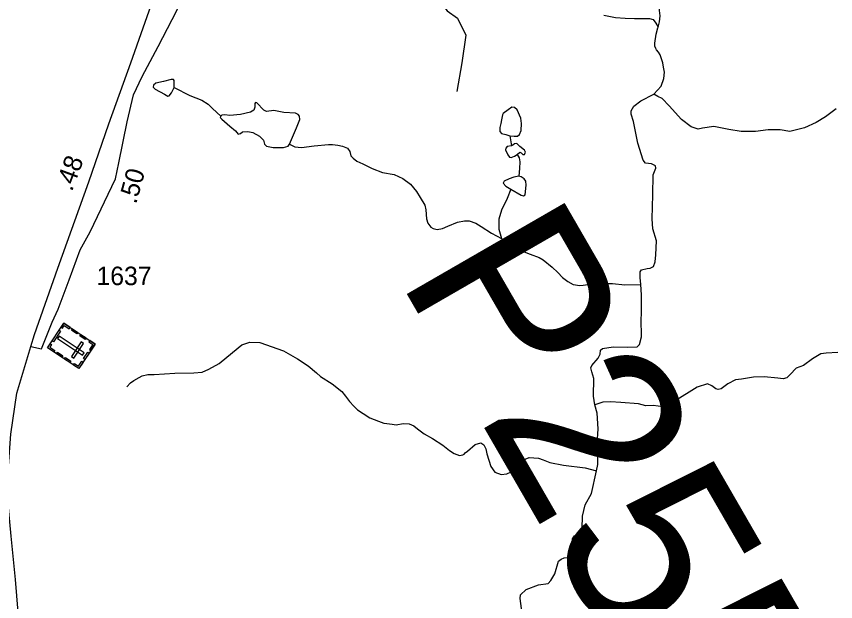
# Model space of a CAD drawing. Extents: x 2056842 to 2160602, y 826753 to 1016856.
# Drawn here: x 2095733 to 2101264, y 876897 to 880850 of the extents above; entities that cross this region are included whole.
import ezdxf

# ---------------------------------------------------------------- set-up
doc = ezdxf.new("R2010")
doc.units = 0
for name, color, linetype in [('Exist Cultural Cemetery CELL', 7, 'Continuous'), ('Exist Hydrographic Creek Single Shore', 7, 'Continuous'), ('Exist Hydrographic Misc Water Feature', 7, 'Continuous'), ('Exist Road Non-System Type 51', 7, 'Continuous'), ('Exist Road Primary US Attributed', 7, 'Continuous'), ('Exist Road Primary US Mileage Hundredths English Label', 7, 'Continuous'), ('Exist Road Secondary Mileage Hundredths English Label', 7, 'Continuous'), ('Exist Road Secondary Structure Pipe Number Label', 7, 'Continuous'), ('Exist Road Secondary Type 20 Attributed', 7, 'Continuous'), ('Exist Road Secondary Type 51 Number Label', 7, 'Continuous')]:
    doc.layers.add(name, color=color, linetype=linetype)

msp = doc.modelspace()

# ---------------------------------------------------------------- linework, layer by layer
at = {"layer": 'Exist Cultural Cemetery CELL'}
for points in [[(2096265.2, 878636.9), (2096155.2, 878471), (2095943, 878611.6), (2096053, 878777.6)], [(2096034.7, 878750), (2096044.3, 878743.6), (2096056.5, 878762), (2096090.1, 878739.6), (2096096.3, 878748.9), (2096053, 878777.6)], [(2096030.8, 878723.3), (2095983.9, 878652.6), (2095974.4, 878658.9), (2096021.3, 878729.6)], [(2096111.3, 878739), (2096147.4, 878715), (2096141.1, 878705.6), (2096105, 878729.5)], [(2096180.5, 878562.2), (2096190.9, 878577.8), (2096021.8, 878689.8), (2096011.5, 878674.3)], [(2096167.3, 878701.8), (2096203.4, 878677.9), (2096197.1, 878668.4), (2096161, 878692.3)], [(2096229.1, 878660.8), (2096222.8, 878651.4), (2096249.7, 878633.6), (2096227.2, 878599.8), (2096236.5, 878593.6), (2096265.2, 878636.9)], [(2095961.3, 878639.2), (2095970.8, 878632.9), (2095958.7, 878614.6), (2095992.4, 878592.2), (2095986.2, 878583), (2095943, 878611.6)], [(2096185.9, 878640.5), (2096170.4, 878650.8), (2096105.3, 878552.7), (2096120.9, 878542.3)], [(2096009.5, 878581.2), (2096045.6, 878557.3), (2096039.3, 878547.8), (2096003.2, 878571.7)], [(2096064.4, 878544.7), (2096100.5, 878520.8), (2096094.2, 878511.3), (2096058.1, 878535.2)], [(2096224.3, 878575.2), (2096195.6, 878532), (2096186.1, 878538.3), (2096214.8, 878581.5)], [(2096119, 878494.9), (2096125.3, 878504.3), (2096152.1, 878486.5), (2096174.5, 878520.3), (2096183.8, 878514.2), (2096155.1, 878470.9)]]:
    msp.add_lwpolyline(points, close=True, dxfattribs=at)
at = {"layer": 'Exist Hydrographic Creek Single Shore'}
for points in [[(2100066.4, 880776.6), (2100074.1, 880812.5), (2100078.2, 880854.4), (2100074, 880888.6), (2100074, 880918.5), (2100067.8, 880968.5), (2100059.8, 880992.6), (2100039.4, 881024.5), (2100015.4, 881052.3), (2099995.5, 881072.4), (2099971.2, 881104), (2099958, 881180.6)], [(2100035.8, 880324.4), (2100085.4, 880378.3), (2100104.9, 880430.6), (2100108.5, 880472), (2100101.2, 880507.3), (2100096.4, 880535.2), (2100079, 880590.6), (2100066.9, 880608.6), (2100054.8, 880624.6), (2100050.7, 880632.5), (2100042.8, 880648.5), (2100042.5, 880668.5), (2100052.3, 880728.6), (2100062.4, 880772.4), (2100066.4, 880776.6)], [(2099948.1, 879038), (2099944.4, 879086.1), (2099943.2, 879123.8), (2099952.9, 879137.2), (2099990.6, 879146.9), (2100012.5, 879148.1), (2100033.2, 879160.3), (2100045.3, 879191.9), (2100049, 879239.3), (2100054.9, 879332.8), (2100030.2, 879415.8), (2100024.2, 879481.4), (2100030.2, 879644.4), (2100032.7, 879779.3), (2100050.9, 879825.5), (2100047.3, 879841.3), (2100021.7, 879853.5), (2099979.2, 879858.3), (2099963.4, 879877.8), (2099928.8, 879992.3), (2099898.4, 880139.9), (2099884.3, 880188.1), (2099884.1, 880212.1), (2099901.4, 880243.2), (2099948.8, 880279.7), (2100035.8, 880324.4)], [(2099639.1, 878226.3), (2099629.4, 878284.4), (2099630.9, 878405), (2099618.7, 878448.8), (2099611.4, 878475.6), (2099618.7, 878492.6), (2099660, 878541.3), (2099674.6, 878569.2), (2099677, 878596), (2099690.4, 878606.9), (2099762.1, 878617.9), (2099861.8, 878615.4), (2099925, 878618.5), (2099940.8, 878633.1), (2099952.9, 878685.4), (2099951.7, 878807), (2099952.9, 878838.6), (2099952.9, 878968.7), (2099948.1, 879038)], [(2099648.6, 877779.7), (2099657.6, 877823.5), (2099658.6, 877880.9), (2099661.2, 877919.6), (2099654.9, 877961.2), (2099659.8, 878063.3), (2099654.9, 878169.1), (2099639.1, 878226.3)], [(2099150.5, 876798.2), (2099133.5, 876918.3), (2099137.2, 876943.9), (2099173.6, 876979.1), (2099257.5, 877011.2), (2099323.1, 877018.5), (2099340.9, 877039.2), (2099367.6, 877085.4), (2099393.1, 877169.3), (2099410.1, 877183.9), (2099432, 877192.4), (2099457.5, 877194.9), (2099475.8, 877211.9), (2099483.1, 877250.8), (2099487, 877321.3), (2099500.3, 877340.8), (2099539.2, 877364.5), (2099552.6, 877390.1), (2099554.8, 877473.3), (2099572.5, 877551.3), (2099614.6, 877627.2), (2099648.6, 877779.7)]]:
    msp.add_lwpolyline(points, dxfattribs=at)
at = {"layer": 'Exist Hydrographic Misc Water Feature'}
for points in [[(2099698.3, 880857.7), (2099778.6, 880841.9), (2099842.4, 880837.9), (2099906.4, 880836.3), (2099950.1, 880836.2), (2100006.7, 880835.3), (2100031, 880828), (2100050.3, 880804.8), (2100066.5, 880776.7)], [(2096797.9, 880369.7), (2096799.1, 880405), (2096797.9, 880417.1), (2096793, 880423.2), (2096777.2, 880424.4), (2096726.2, 880409.8), (2096675.1, 880397.7), (2096659.3, 880384.3), (2096656.9, 880372.1), (2096670.3, 880357.6), (2096732.3, 880324.7), (2096755.4, 880311.3), (2096763.9, 880313.8), (2096779.7, 880334.4), (2096797.9, 880369.7)], [(2096797.9, 880369.7), (2096904.6, 880314.9), (2096984.6, 880283), (2097028.3, 880257.2), (2097056.6, 880227.4), (2097112.2, 880175.9)], [(2101267.9, 880224.6), (2101196, 880172.2), (2101132.4, 880131.9), (2101054.5, 880097.9), (2100954.5, 880073), (2100888.8, 880083.9), (2100808.6, 880082.7), (2100722.3, 880073), (2100626.8, 880071.8), (2100541.7, 880086.4), (2100442, 880107), (2100364.2, 880094.9), (2100335.3, 880088.8), (2100289.1, 880103.4), (2100223.5, 880153.2), (2100140.2, 880244.9), (2100091.6, 880295), (2100063.9, 880308.9), (2100035.8, 880324.5)], [(2097577.2, 879986.1), (2097625.1, 880098), (2097645.8, 880154), (2097644.6, 880175.9), (2097634.9, 880188), (2097616.6, 880196.5), (2097538.8, 880201.4), (2097472, 880213.6), (2097422.2, 880207.5), (2097403.9, 880216), (2097356.5, 880265.9), (2097346.8, 880268.3), (2097341.9, 880261), (2097341.9, 880236.7), (2097337.1, 880216), (2097312.8, 880202.6), (2097247.1, 880188), (2097174.2, 880180.7), (2097141.4, 880184.4), (2097120.7, 880181.9), (2097112.2, 880175.9)], [(2099064.7, 880044), (2099092.7, 880040.4), (2099115.8, 880041.6), (2099129.1, 880052.5), (2099140.1, 880079.3), (2099142.5, 880125.5), (2099137.6, 880163.2), (2099114.5, 880219.2), (2099095.1, 880235), (2099076.9, 880236.2), (2099052.5, 880217.9), (2099018.5, 880194.8), (2099013.7, 880183.9), (2099008.8, 880151.1), (2099002.7, 880126.7), (2098996.6, 880098.8), (2098996.6, 880073.2), (2099007.6, 880058.6), (2099038, 880051.3), (2099064.7, 880044)], [(2097112.2, 880175.9), (2097109.8, 880167.3), (2097120.7, 880155.2), (2097173, 880109), (2097213.1, 880076.1), (2097230.1, 880054.2), (2097245.9, 880057.9), (2097259.3, 880068.8), (2097295.8, 880071.3), (2097329.8, 880065.2), (2097373.5, 880040.9), (2097400.3, 880012.9), (2097407.6, 879986.1), (2097422.2, 879974), (2097465.9, 879964.3), (2097536.4, 879963), (2097568, 879974), (2097577.2, 879986.1)], [(2099064.7, 880044), (2099075.6, 879974.7)], [(2097577.2, 879986.1), (2097613.7, 879969.1), (2097658.7, 879964.3), (2097742.5, 879975.2), (2097839.5, 879983.8), (2097867.6, 879984), (2097903.4, 879980.1), (2097935.2, 879972.1), (2097967.4, 879960.3), (2097983.7, 879937), (2097989.8, 879907.8), (2098007.4, 879892.5), (2098031.6, 879872.2), (2098071.6, 879854.4), (2098135.6, 879822.8), (2098203.6, 879795), (2098283.8, 879781.3), (2098342.1, 879755.5), (2098393.9, 879715.5), (2098434.1, 879667.6), (2098458.5, 879625.8), (2098490.3, 879573.9), (2098496.9, 879542), (2098502.6, 879481.9), (2098510.6, 879453.9), (2098531.1, 879426), (2098546.7, 879418), (2098574.8, 879410.2), (2098610.6, 879415.9), (2098646.8, 879432.5), (2098710.9, 879460.5), (2098758.7, 879468.7), (2098790.5, 879468.7), (2098834.8, 879453.1), (2098870.9, 879431), (2098940, 879385.5), (2099007, 879349.5)], [(2099114.5, 879916.3), (2099131.6, 879932.1), (2099140.1, 879928.5), (2099152.2, 879916.3), (2099164.4, 879917.6), (2099169.2, 879932.1), (2099163.2, 879945.5), (2099132.8, 879969.8), (2099110.9, 879990.5), (2099096.3, 879989.3), (2099085.4, 879980.8), (2099075.6, 879974.7)], [(2099075.6, 879974.7), (2099045.3, 879969.8), (2099036.7, 879960.1), (2099035.5, 879948), (2099050.1, 879915.1), (2099061.1, 879898.1), (2099074.4, 879896.9), (2099095.1, 879906.6), (2099114.5, 879916.3)], [(2099114.5, 879916.3), (2099126.7, 879893.2), (2099131.6, 879866.5), (2099130.3, 879821.5), (2099124.3, 879770.4)], [(2099124.3, 879770.4), (2099091.4, 879763.1), (2099059.8, 879752.2), (2099025.8, 879736.3), (2099019.7, 879723), (2099036.7, 879703.5), (2099072, 879681.6)], [(2099072, 879681.6), (2099140.1, 879642.7), (2099155.9, 879636.6), (2099166.8, 879643.9), (2099174.1, 879710.8), (2099171.7, 879736.3), (2099161.9, 879752.2), (2099141.3, 879765.5), (2099124.3, 879770.4)], [(2099072, 879681.6), (2099046.5, 879619.6), (2099007.6, 879539.9), (2098990.6, 879479.1), (2098990.8, 879413.6), (2098994.9, 879397.5), (2099003.3, 879365.4), (2099007, 879349.5)], [(2099007, 879349.5), (2099049.1, 879313.5), (2099081.5, 879291.5), (2099117.4, 879271.9), (2099149.6, 879263.7), (2099201.4, 879244.2), (2099261.3, 879220.5), (2099289.6, 879206.4), (2099349.7, 879154.8), (2099388, 879118.9), (2099419.6, 879086.9), (2099455.7, 879059.1), (2099492, 879039), (2099536.1, 879031.1), (2099559.7, 879035.2), (2099591.8, 879039.3), (2099631.8, 879039.3), (2099695.3, 879044.7), (2099757.3, 879046.6), (2099841.1, 879036.8), (2099948.1, 879038)], [(2096478.3, 878347.8), (2096504.4, 878373.8), (2096526.1, 878389.6), (2096562.2, 878410.1), (2096582.1, 878422.1), (2096621.2, 878431.7), (2096663.7, 878430.5), (2096802.3, 878439), (2096931.1, 878441.4), (2096988.3, 878447.5), (2097033.2, 878466.9), (2097102.5, 878505.9), (2097154.8, 878548.4), (2097255.7, 878632.3), (2097309.1, 878649.4), (2097376, 878648.2), (2097536.4, 878589.8), (2097630, 878537.5), (2097701.9, 878489.4), (2097758.3, 878441.9), (2097786.2, 878417.8), (2097864.1, 878368.3), (2097930.3, 878316.4), (2097954.7, 878284.3), (2097982.6, 878248.4), (2098010.9, 878216.5), (2098035.1, 878192.7), (2098074.9, 878166.7), (2098119.2, 878138.9), (2098177.2, 878115), (2098213.1, 878103.1), (2098233.2, 878099.3), (2098269.1, 878095.5), (2098297.4, 878091.6), (2098345.1, 878099.8), (2098385.1, 878097.8), (2098417.1, 878084), (2098441.1, 878064.1), (2098485.6, 878030.2), (2098541.4, 877998.2), (2098613.1, 877954.5), (2098657.8, 877918.5), (2098687.8, 877896.5), (2098723.7, 877885), (2098747.6, 877889.1), (2098755.4, 877893.1), (2098763.6, 877900.9), (2098777.6, 877912.9), (2098830.6, 877959.1), (2098869.5, 877970), (2098889, 877955.4), (2098902.3, 877929.4), (2098909.6, 877894.1), (2098936.4, 877810.2), (2098963.1, 877771.3), (2099005.6, 877756.7), (2099043.3, 877759.2), (2099073.7, 877773.7), (2099096.8, 877797.9), (2099110.2, 877815), (2099138.1, 877836.9), (2099168.5, 877860), (2099194, 877869.7), (2099258.5, 877866.1), (2099290.1, 877853.9), (2099333.8, 877835.6), (2099426.2, 877818.6), (2099573.3, 877801.6), (2099648.6, 877779.7)], [(2101279.5, 878579.9), (2101200.5, 878575.1), (2101164, 878571.4), (2101106.9, 878537.4), (2101047.3, 878492.4), (2100997.5, 878472.9), (2100957.4, 878431.6), (2100934.3, 878408.4), (2100910, 878402.4), (2100874.7, 878407.2), (2100782.1, 878414.5), (2100710.4, 878413.3), (2100629, 878399.9), (2100588.9, 878395.1), (2100535.4, 878367.1)], [(2100535.4, 878367.1), (2100490.4, 878334.3), (2100469.8, 878329.4), (2100454, 878334.3), (2100427.2, 878353.7), (2100399.3, 878367.1), (2100328.8, 878345.2), (2100174.4, 878249.1), (2100131.9, 878216.3), (2100100.3, 878212.7), (2100031, 878222.4), (2099982.4, 878218.7), (2099932.1, 878232.1), (2099812.9, 878241.8), (2099744.9, 878246.9), (2099692.6, 878243.3), (2099639.1, 878226.3)]]:
    msp.add_lwpolyline(points, dxfattribs=at)
at = {"layer": 'Exist Road Non-System Type 51'}
msp.add_lwpolyline([(2098518.2, 881060), (2098543.4, 880988), (2098594.7, 880946.2), (2098640.3, 880887.3), (2098710.7, 880837.8), (2098767.7, 880723.7), (2098739.2, 880535.5), (2098706.9, 880343.4)], dxfattribs=at)
at = {"layer": 'Exist Road Primary US Attributed'}
for points in [[(2095830.3, 878620), (2095855.1, 878701.8), (2096011.8, 879149.6), (2096221.8, 879732.3), (2096357.6, 880123.1), (2096505.8, 880535.7), (2096673.2, 881009.9)], [(2095673.7, 877603.8), (2095675.5, 877750.1), (2095694.5, 878027.7), (2095735.3, 878304.4), (2095830.3, 878620)], [(2095825.1, 875893.8), (2095791.4, 876248), (2095727.7, 877047.5), (2095697.3, 877338.4), (2095673.7, 877603.8)]]:
    msp.add_lwpolyline(points, dxfattribs=at)
at = {"layer": 'Exist Road Secondary Type 20 Attributed'}
for points in [[(2095903.5, 878604.8), (2095975.7, 878785.4), (2096014.7, 878872), (2096088.8, 879069.7), (2096162.9, 879273.2), (2096232.2, 879393.9), (2096401.3, 879751.4), (2096425.1, 879860.7), (2096480.2, 880138.3), (2096523.9, 880320.8), (2096581.9, 880443.5), (2096690.2, 880646.9), (2096815.6, 880888.4), (2096849.8, 880968.3), (2096859.3, 881046.2)], [(2095830.3, 878620), (2095903.5, 878604.8)]]:
    msp.add_lwpolyline(points, dxfattribs=at)

# ---------------------------------------------------------------- texts
at = {"layer": 'Exist Road Primary US Mileage Hundredths English Label'}
msp.add_text('.48', height=125, rotation=69.631, dxfattribs=at).set_placement((2096107.8, 879662.2))
at = {"layer": 'Exist Road Secondary Mileage Hundredths English Label'}
msp.add_text('.50', height=125, rotation=74.5134, dxfattribs=at).set_placement((2096541.2, 879577.6))
at = {"layer": 'Exist Road Secondary Structure Pipe Number Label'}
msp.add_text('P255', height=1230.31, rotation=300, dxfattribs=at).set_placement((2098301.3, 879091.5))
at = {"layer": 'Exist Road Secondary Type 51 Number Label'}
msp.add_text('1637', height=125, dxfattribs=at).set_placement((2096273.7, 879034.4))

doc.saveas('drawing.dxf')
